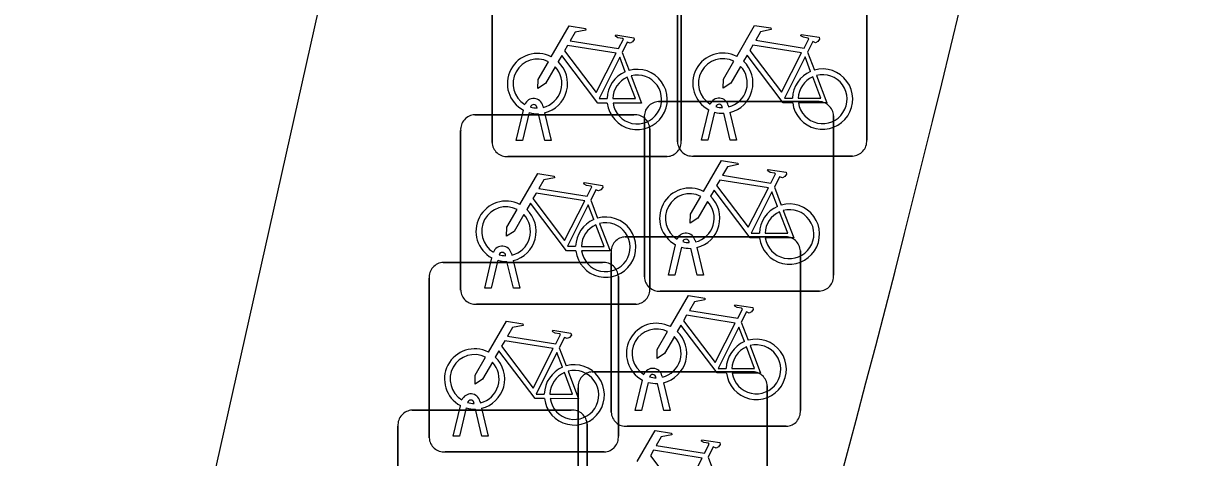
# Model space of a CAD drawing. Extents: x 160676 to 161153, y 383244 to 383713.
# Drawn here: x 161140.81 to 161146.94, y 383521.64 to 383523.93 of the extents above; entities that cross this region are included whole.
import ezdxf

# ---------------------------------------------------------------- set-up
doc = ezdxf.new("R2010")
doc.units = 0
for name, color, linetype in [('IMGEO_Fietsenrek', 7, 'Continuous'), ('IMGEO_Fietspad_gesloten', 7, 'Continuous'), ('IMGEO_Rijbaan_lokaal_gesloten', 7, 'Continuous')]:
    doc.layers.add(name, color=color, linetype=linetype)

msp = doc.modelspace()

# ---------------------------------------------------------------- linework, layer by layer
at = {"layer": 'IMGEO_Fietsenrek'}
for p, q in [((161143.2855, 383523.3029), (161143.2855, 383524.1438)), ((161143.2855, 383524.1438), (161143.2855, 383523.3029)), ((161144.2645, 383523.3049), (161144.2645, 383524.1458)), ((161144.2645, 383524.1458), (161144.2645, 383523.3049)), ((161144.2845, 383524.1531), (161144.2845, 383523.3122)), ((161144.2845, 383523.3122), (161144.2845, 383524.1531)), ((161145.2635, 383524.1551), (161145.2635, 383523.3142)), ((161145.2635, 383523.3142), (161145.2635, 383524.1551)), ((161143.9722, 383523.7772), (161144.0085, 383523.682)), ((161144.9512, 383523.7792), (161144.9875, 383523.684)), ((161143.5536, 383523.4954), (161143.5554, 383523.4875)), ((161144.1639, 383523.5175), (161145.0048, 383523.5175)), ((161145.0048, 383523.5175), (161144.1639, 383523.5175)), ((161144.5326, 383523.4974), (161144.5344, 383523.4895)), ((161143.1939, 383523.4485), (161144.0348, 383523.4485)), ((161144.0348, 383523.4485), (161143.1939, 383523.4485)), ((161143.4125, 383523.3123), (161143.4508, 383523.4723)), ((161143.4812, 383523.4601), (161143.4459, 383523.3123)), ((161143.5229, 383523.4839), (161143.5219, 383523.4882)), ((161143.564, 383523.3123), (161143.5301, 383523.454)), ((161143.5624, 383523.4583), (161143.5974, 383523.3123)), ((161144.0895, 383522.5929), (161144.0895, 383523.4338)), ((161144.0895, 383523.4338), (161144.0895, 383522.5929)), ((161144.3915, 383523.3143), (161144.4298, 383523.4743)), ((161144.4602, 383523.4621), (161144.4249, 383523.3143)), ((161144.5019, 383523.4859), (161144.5009, 383523.4902)), ((161144.543, 383523.3143), (161144.5091, 383523.456)), ((161144.5414, 383523.4603), (161144.5764, 383523.3143)), ((161145.0885, 383523.4431), (161145.0885, 383522.6022)), ((161145.0885, 383522.6022), (161145.0885, 383523.4431)), ((161144.1185, 383523.3741), (161144.1185, 383522.5332)), ((161144.1185, 383522.5332), (161144.1185, 383523.3741)), ((161143.1195, 383522.5239), (161143.1195, 383523.3648)), ((161143.1195, 383523.3648), (161143.1195, 383522.5239)), ((161143.4459, 383523.3123), (161143.4125, 383523.3123)), ((161143.5974, 383523.3123), (161143.564, 383523.3123)), ((161144.4249, 383523.3143), (161144.3915, 383523.3143)), ((161144.5764, 383523.3143), (161144.543, 383523.3143)), ((161144.2101, 383523.2285), (161143.3692, 383523.2285)), ((161143.3692, 383523.2285), (161144.2101, 383523.2285)), ((161145.1891, 383523.2305), (161144.3482, 383523.2305)), ((161144.3482, 383523.2305), (161145.1891, 383523.2305)), ((161144.7762, 383523.0672), (161144.8125, 383522.972)), ((161143.8062, 383522.9982), (161143.8425, 383522.903)), ((161143.9889, 383522.8045), (161144.8298, 383522.8045)), ((161144.8298, 383522.8045), (161143.9889, 383522.8045)), ((161144.2165, 383522.6023), (161144.2548, 383522.7623)), ((161144.3269, 383522.7739), (161144.3259, 383522.7782)), ((161144.3576, 383522.7854), (161144.3594, 383522.7775)), ((161143.3569, 383522.7049), (161143.3559, 383522.7092)), ((161143.3876, 383522.7164), (161143.3894, 383522.7085)), ((161143.9145, 383521.8799), (161143.9145, 383522.7208)), ((161143.9145, 383522.7208), (161143.9145, 383521.8799)), ((161144.2852, 383522.7501), (161144.2499, 383522.6023)), ((161144.368, 383522.6023), (161144.3341, 383522.744)), ((161144.3664, 383522.7483), (161144.4014, 383522.6023)), ((161144.9135, 383522.7301), (161144.9135, 383521.8892)), ((161144.9135, 383521.8892), (161144.9135, 383522.7301)), ((161143.0279, 383522.6695), (161143.8688, 383522.6695)), ((161143.8688, 383522.6695), (161143.0279, 383522.6695)), ((161143.2465, 383522.5333), (161143.2848, 383522.6933)), ((161143.3152, 383522.6811), (161143.2799, 383522.5333)), ((161143.398, 383522.5333), (161143.3641, 383522.675)), ((161143.3964, 383522.6793), (161143.4314, 383522.5333)), ((161142.9535, 383521.7449), (161142.9535, 383522.5858)), ((161142.9535, 383522.5858), (161142.9535, 383521.7449)), ((161143.9525, 383522.5951), (161143.9525, 383521.7542)), ((161143.9525, 383521.7542), (161143.9525, 383522.5951)), ((161144.2499, 383522.6023), (161144.2165, 383522.6023)), ((161144.4014, 383522.6023), (161144.368, 383522.6023)), ((161143.2799, 383522.5333), (161143.2465, 383522.5333)), ((161143.4314, 383522.5333), (161143.398, 383522.5333)), ((161145.0141, 383522.5185), (161144.1732, 383522.5185)), ((161144.1732, 383522.5185), (161145.0141, 383522.5185)), ((161144.0441, 383522.4495), (161143.2032, 383522.4495)), ((161143.2032, 383522.4495), (161144.0441, 383522.4495)), ((161144.6012, 383522.3542), (161144.6375, 383522.259)), ((161143.6402, 383522.2192), (161143.6765, 383522.124)), ((161143.8139, 383522.0925), (161144.6548, 383522.0925)), ((161144.6548, 383522.0925), (161143.8139, 383522.0925)), ((161144.0415, 383521.8893), (161144.0798, 383522.0493)), ((161144.1102, 383522.0371), (161144.0749, 383521.8893)), ((161144.1519, 383522.0609), (161144.1509, 383522.0652)), ((161144.193, 383521.8893), (161144.1591, 383522.031)), ((161144.1826, 383522.0724), (161144.1844, 383522.0645)), ((161144.1914, 383522.0353), (161144.2264, 383521.8893)), ((161143.7395, 383521.1679), (161143.7395, 383522.0088)), ((161143.7395, 383522.0088), (161143.7395, 383521.1679)), ((161144.7385, 383522.0181), (161144.7385, 383521.1772)), ((161144.7385, 383521.1772), (161144.7385, 383522.0181)), ((161143.0805, 383521.7543), (161143.1188, 383521.9143)), ((161143.1492, 383521.9021), (161143.1139, 383521.7543)), ((161143.1909, 383521.9259), (161143.1899, 383521.9302)), ((161143.2216, 383521.9374), (161143.2234, 383521.9295)), ((161143.2304, 383521.9003), (161143.2654, 383521.7543)), ((161142.8629, 383521.8905), (161143.7038, 383521.8905)), ((161143.7038, 383521.8905), (161142.8629, 383521.8905)), ((161143.232, 383521.7543), (161143.1981, 383521.896)), ((161144.0749, 383521.8893), (161144.0415, 383521.8893)), ((161144.2264, 383521.8893), (161144.193, 383521.8893)), ((161142.7885, 383520.9659), (161142.7885, 383521.8068)), ((161142.7885, 383521.8068), (161142.7885, 383520.9659)), ((161143.7875, 383521.8161), (161143.7875, 383520.9752)), ((161143.7875, 383520.9752), (161143.7875, 383521.8161)), ((161144.8391, 383521.8055), (161143.9982, 383521.8055)), ((161143.9982, 383521.8055), (161144.8391, 383521.8055)), ((161143.1139, 383521.7543), (161143.0805, 383521.7543)), ((161143.2654, 383521.7543), (161143.232, 383521.7543)), ((161143.8781, 383521.6705), (161143.0372, 383521.6705)), ((161143.0372, 383521.6705), (161143.8781, 383521.6705)), ((161144.4262, 383521.6422), (161144.4625, 383521.547))]:
    msp.add_line(p, q, dxfattribs=at)
for points in [[(161143.5981, 383523.7542), (161143.6928, 383523.9177), (161143.779, 383523.9039), (161143.7807, 383523.8952), (161143.7246, 383523.8843), (161143.6984, 383523.839), (161143.9536, 383523.7982)], [(161143.9536, 383523.7982), (161143.9786, 383523.847), (161143.9735, 383523.851), (161143.9503, 383523.8547), (161143.9376, 383523.8622), (161143.9366, 383523.8653), (161143.9388, 383523.8699), (161144.0336, 383523.8548), (161144.0359, 383523.8445), (161144.0265, 383523.8321), (161144.0141, 383523.8257), (161143.9996, 383523.8319), (161143.9722, 383523.7772)], [(161144.5771, 383523.7562), (161144.6718, 383523.9197), (161144.758, 383523.9059), (161144.7597, 383523.8972), (161144.7036, 383523.8863), (161144.6774, 383523.841), (161144.9326, 383523.8002)], [(161144.9326, 383523.8002), (161144.9576, 383523.849), (161144.9525, 383523.853), (161144.9293, 383523.8567), (161144.9166, 383523.8642), (161144.9156, 383523.8673), (161144.9178, 383523.8719), (161145.0126, 383523.8568), (161145.0149, 383523.8465), (161145.0055, 383523.8341), (161144.9931, 383523.8277), (161144.9786, 383523.8339), (161144.9512, 383523.7792)], [(161143.9407, 383523.773), (161143.6839, 383523.814), (161143.6672, 383523.7852), (161143.8342, 383523.5649), (161143.9407, 383523.773)], [(161144.9197, 383523.775), (161144.6629, 383523.816), (161144.6462, 383523.7872), (161144.8132, 383523.5669), (161144.9197, 383523.775)], [(161143.8938, 383523.5095), (161143.8441, 383523.5096), (161143.6534, 383523.7613), (161143.6344, 383523.7285)], [(161143.9887, 383523.675), (161143.9594, 383523.7518), (161143.85, 383523.5337), (161143.8927, 383523.5336)], [(161144.8728, 383523.5115), (161144.8231, 383523.5116), (161144.6324, 383523.7633), (161144.6134, 383523.7305)], [(161144.9677, 383523.677), (161144.9384, 383523.7538), (161144.829, 383523.5357), (161144.8717, 383523.5356)], [(161143.6188, 383523.7017), (161143.5672, 383523.6125), (161143.5273, 383523.5865), (161143.5285, 383523.634), (161143.583, 383523.7282)], [(161144.5978, 383523.7037), (161144.5462, 383523.6145), (161144.5063, 383523.5885), (161144.5075, 383523.636), (161144.562, 383523.7302)], [(161143.9227, 383523.5335), (161144.0426, 383523.5333), (161143.9994, 383523.6469)], [(161144.0192, 383523.6538), (161144.0742, 383523.5092), (161143.9241, 383523.5095)], [(161144.9017, 383523.5355), (161145.0216, 383523.5353), (161144.9784, 383523.6489)], [(161144.9982, 383523.6558), (161145.0532, 383523.5112), (161144.9031, 383523.5115)], [(161144.4021, 383523.0442), (161144.4968, 383523.2077), (161144.583, 383523.1939), (161144.5847, 383523.1852), (161144.5286, 383523.1743), (161144.5024, 383523.129), (161144.7576, 383523.0882)], [(161143.4321, 383522.9752), (161143.5268, 383523.1387), (161143.613, 383523.1249), (161143.6147, 383523.1162), (161143.5586, 383523.1053), (161143.5324, 383523.06), (161143.7876, 383523.0192)], [(161144.7576, 383523.0882), (161144.7826, 383523.137), (161144.7775, 383523.141), (161144.7543, 383523.1447), (161144.7416, 383523.1522), (161144.7406, 383523.1553), (161144.7428, 383523.1599), (161144.8376, 383523.1448), (161144.8399, 383523.1345), (161144.8305, 383523.1221), (161144.8181, 383523.1157), (161144.8036, 383523.1219), (161144.7762, 383523.0672)], [(161143.7876, 383523.0192), (161143.8126, 383523.068), (161143.8075, 383523.072), (161143.7843, 383523.0757), (161143.7716, 383523.0832), (161143.7706, 383523.0863), (161143.7728, 383523.0909), (161143.8676, 383523.0758), (161143.8699, 383523.0655), (161143.8605, 383523.0531), (161143.8481, 383523.0467), (161143.8336, 383523.0529), (161143.8062, 383522.9982)], [(161144.7447, 383523.063), (161144.4879, 383523.104), (161144.4712, 383523.0752), (161144.6382, 383522.8549), (161144.7447, 383523.063)], [(161143.7747, 383522.994), (161143.5179, 383523.035), (161143.5012, 383523.0062), (161143.6682, 383522.7859), (161143.7747, 383522.994)], [(161144.4228, 383522.9917), (161144.3712, 383522.9025), (161144.3313, 383522.8765), (161144.3325, 383522.924), (161144.387, 383523.0182)], [(161144.6978, 383522.7995), (161144.6481, 383522.7996), (161144.4574, 383523.0513), (161144.4384, 383523.0185)], [(161144.7927, 383522.965), (161144.7634, 383523.0418), (161144.654, 383522.8237), (161144.6967, 383522.8236)], [(161143.4528, 383522.9227), (161143.4012, 383522.8335), (161143.3613, 383522.8075), (161143.3625, 383522.855), (161143.417, 383522.9492)], [(161143.7278, 383522.7305), (161143.6781, 383522.7306), (161143.4874, 383522.9823), (161143.4684, 383522.9495)], [(161143.8227, 383522.896), (161143.7934, 383522.9728), (161143.684, 383522.7547), (161143.7267, 383522.7546)], [(161144.8232, 383522.9438), (161144.8782, 383522.7992), (161144.7281, 383522.7995)], [(161144.7267, 383522.8235), (161144.8466, 383522.8233), (161144.8034, 383522.9369)], [(161143.7567, 383522.7545), (161143.8766, 383522.7543), (161143.8334, 383522.8679)], [(161143.8532, 383522.8748), (161143.9082, 383522.7302), (161143.7581, 383522.7305)], [(161144.2271, 383522.3312), (161144.3218, 383522.4947), (161144.408, 383522.4809), (161144.4097, 383522.4722), (161144.3536, 383522.4613), (161144.3274, 383522.416), (161144.5826, 383522.3752)], [(161144.5697, 383522.35), (161144.3129, 383522.391), (161144.2962, 383522.3622), (161144.4632, 383522.1419), (161144.5697, 383522.35)], [(161144.5826, 383522.3752), (161144.6076, 383522.424), (161144.6025, 383522.428), (161144.5793, 383522.4317), (161144.5666, 383522.4392), (161144.5656, 383522.4423), (161144.5678, 383522.4469), (161144.6626, 383522.4318), (161144.6649, 383522.4215), (161144.6555, 383522.4091), (161144.6431, 383522.4027), (161144.6286, 383522.4089), (161144.6012, 383522.3542)], [(161143.2661, 383522.1962), (161143.3608, 383522.3597), (161143.447, 383522.3459), (161143.4487, 383522.3372), (161143.3926, 383522.3263), (161143.3664, 383522.281), (161143.6216, 383522.2402)], [(161144.5228, 383522.0865), (161144.4731, 383522.0866), (161144.2824, 383522.3383), (161144.2634, 383522.3055)], [(161144.6177, 383522.252), (161144.5884, 383522.3288), (161144.479, 383522.1107), (161144.5217, 383522.1106)], [(161143.6216, 383522.2402), (161143.6466, 383522.289), (161143.6415, 383522.293), (161143.6183, 383522.2967), (161143.6056, 383522.3042), (161143.6046, 383522.3073), (161143.6068, 383522.3119), (161143.7016, 383522.2968), (161143.7039, 383522.2865), (161143.6945, 383522.2741), (161143.6821, 383522.2677), (161143.6676, 383522.2739), (161143.6402, 383522.2192)], [(161144.2478, 383522.2787), (161144.1962, 383522.1895), (161144.1563, 383522.1635), (161144.1575, 383522.211), (161144.212, 383522.3052)], [(161143.6087, 383522.215), (161143.3519, 383522.256), (161143.3352, 383522.2272), (161143.5022, 383522.0069), (161143.6087, 383522.215)], [(161144.5517, 383522.1105), (161144.6716, 383522.1103), (161144.6284, 383522.2239)], [(161144.6482, 383522.2308), (161144.7032, 383522.0862), (161144.5531, 383522.0865)], [(161143.2868, 383522.1437), (161143.2352, 383522.0545), (161143.1953, 383522.0285), (161143.1965, 383522.076), (161143.251, 383522.1702)], [(161143.5618, 383521.9515), (161143.5121, 383521.9516), (161143.3214, 383522.2033), (161143.3024, 383522.1705)], [(161143.6567, 383522.117), (161143.6274, 383522.1938), (161143.518, 383521.9757), (161143.5607, 383521.9756)], [(161143.5907, 383521.9755), (161143.7106, 383521.9753), (161143.6674, 383522.0889)], [(161143.6872, 383522.0958), (161143.7422, 383521.9512), (161143.5921, 383521.9515)], [(161144.0521, 383521.6192), (161144.1468, 383521.7827), (161144.233, 383521.7689), (161144.2347, 383521.7602), (161144.1786, 383521.7493), (161144.1524, 383521.704), (161144.4076, 383521.6632)], [(161144.4076, 383521.6632), (161144.4326, 383521.712), (161144.4275, 383521.716), (161144.4043, 383521.7197), (161144.3916, 383521.7272), (161144.3906, 383521.7303), (161144.3928, 383521.7349), (161144.4876, 383521.7198), (161144.4899, 383521.7095), (161144.4805, 383521.6971), (161144.4681, 383521.6907), (161144.4536, 383521.6969), (161144.4262, 383521.6422)], [(161144.3947, 383521.638), (161144.1379, 383521.679), (161144.1212, 383521.6502), (161144.2882, 383521.4299), (161144.3947, 383521.638)]]:
    msp.add_lwpolyline(points, dxfattribs=at)
for centre, radius, start, end in [((161143.5251, 383523.6129), 0.159, 62.67661, 242.13685), ((161143.5251, 383523.6129), 0.129, 63.31916, 238.90302), ((161144.5041, 383523.6149), 0.159, 62.67661, 242.13685), ((161144.5041, 383523.6149), 0.129, 63.31916, 238.90302), ((161143.5251, 383523.6129), 0.129, 283.60429, 43.43025), ((161143.5251, 383523.6129), 0.159, 283.5766, 46.60424), ((161144.0517, 383523.5289), 0.159, 187.0065, 105.77075), ((161144.5041, 383523.6149), 0.129, 283.60429, 43.43025), ((161144.5041, 383523.6149), 0.159, 283.5766, 46.60424), ((161145.0307, 383523.5309), 0.159, 113.3408, 178.32165), ((161145.0307, 383523.5309), 0.159, 187.0065, 105.77075), ((161144.0517, 383523.5289), 0.159, 113.3408, 178.32165), ((161144.0517, 383523.5289), 0.129, 113.92302, 177.95563), ((161144.0517, 383523.5289), 0.129, 188.67146, 104.58832), ((161145.0307, 383523.5309), 0.129, 113.92302, 177.95563), ((161145.0307, 383523.5309), 0.129, 188.67146, 104.58832), ((161143.5049, 383523.4843), 0.0499, 12.8025, 158.69338), ((161143.5049, 383523.4843), 0.0174, 12.8025, 163.45023), ((161144.1672, 383523.4396), 0.0779, 92.4484, 184.28452), ((161144.1672, 383523.4396), 0.0779, 92.4484, 184.28452), ((161144.4839, 383523.4863), 0.0499, 12.8025, 158.69338), ((161144.4839, 383523.4863), 0.0174, 12.8025, 163.45023), ((161144.5041, 383523.6149), 0.129, 253.41502, 269.02044), ((161145.0106, 383523.4398), 0.0779, 2.4484, 94.28452), ((161145.0106, 383523.4398), 0.0779, 2.4484, 94.28452), ((161143.1972, 383523.3706), 0.0779, 92.4484, 184.28452), ((161143.1972, 383523.3706), 0.0779, 92.4484, 184.28452), ((161143.5251, 383523.6129), 0.159, 253.99666, 271.78671), ((161143.5251, 383523.6129), 0.129, 253.41502, 269.02044), ((161144.0406, 383523.3708), 0.0779, 2.4484, 94.28452), ((161144.0406, 383523.3708), 0.0779, 2.4484, 94.28452), ((161144.5041, 383523.6149), 0.159, 253.99666, 271.78671), ((161144.2068, 383523.3064), 0.0779, 272.4484, 4.28452), ((161144.2068, 383523.3064), 0.0779, 272.4484, 4.28452), ((161145.1858, 383523.3084), 0.0779, 272.4484, 4.28452), ((161145.1858, 383523.3084), 0.0779, 272.4484, 4.28452), ((161143.3634, 383523.3062), 0.0779, 182.4484, 274.28452), ((161143.3634, 383523.3062), 0.0779, 182.4484, 274.28452), ((161144.3424, 383523.3082), 0.0779, 182.4484, 274.28452), ((161144.3424, 383523.3082), 0.0779, 182.4484, 274.28452), ((161144.3291, 383522.9029), 0.159, 62.67661, 242.13685), ((161144.3291, 383522.9029), 0.129, 63.31916, 238.90302), ((161144.3291, 383522.9029), 0.159, 283.5766, 46.60424), ((161143.3591, 383522.8339), 0.159, 62.67661, 242.13685), ((161143.3591, 383522.8339), 0.129, 63.31916, 238.90302), ((161143.3591, 383522.8339), 0.159, 283.5766, 46.60424), ((161144.3291, 383522.9029), 0.129, 283.60429, 43.43025), ((161144.8557, 383522.8189), 0.159, 113.3408, 178.32165), ((161144.8557, 383522.8189), 0.159, 187.0065, 105.77075), ((161144.8557, 383522.8189), 0.129, 188.67146, 104.58832), ((161143.3591, 383522.8339), 0.129, 283.60429, 43.43025), ((161143.8857, 383522.7499), 0.159, 113.3408, 178.32165), ((161143.8857, 383522.7499), 0.159, 187.0065, 105.77075), ((161143.8857, 383522.7499), 0.129, 188.67146, 104.58832), ((161144.8557, 383522.8189), 0.129, 113.92302, 177.95563), ((161143.8857, 383522.7499), 0.129, 113.92302, 177.95563), ((161144.3089, 383522.7743), 0.0499, 12.8025, 158.69338), ((161143.9922, 383522.7266), 0.0779, 92.4484, 184.28452), ((161143.9922, 383522.7266), 0.0779, 92.4484, 184.28452), ((161144.3089, 383522.7743), 0.0174, 12.8025, 163.45023), ((161144.3291, 383522.9029), 0.129, 253.41502, 269.02044), ((161144.8356, 383522.7268), 0.0779, 2.4484, 94.28452), ((161144.8356, 383522.7268), 0.0779, 2.4484, 94.28452), ((161143.3389, 383522.7053), 0.0499, 12.8025, 158.69338), ((161143.3389, 383522.7053), 0.0174, 12.8025, 163.45023), ((161143.3591, 383522.8339), 0.129, 253.41502, 269.02044), ((161144.3291, 383522.9029), 0.159, 253.99666, 271.78671), ((161143.0312, 383522.5916), 0.0779, 92.4484, 184.28452), ((161143.0312, 383522.5916), 0.0779, 92.4484, 184.28452), ((161143.3591, 383522.8339), 0.159, 253.99666, 271.78671), ((161143.8746, 383522.5918), 0.0779, 2.4484, 94.28452), ((161143.8746, 383522.5918), 0.0779, 2.4484, 94.28452), ((161144.1674, 383522.5962), 0.0779, 182.4484, 274.28452), ((161144.1674, 383522.5962), 0.0779, 182.4484, 274.28452), ((161145.0108, 383522.5964), 0.0779, 272.4484, 4.28452), ((161145.0108, 383522.5964), 0.0779, 272.4484, 4.28452), ((161143.1974, 383522.5272), 0.0779, 182.4484, 274.28452), ((161143.1974, 383522.5272), 0.0779, 182.4484, 274.28452), ((161144.0408, 383522.5274), 0.0779, 272.4484, 4.28452), ((161144.0408, 383522.5274), 0.0779, 272.4484, 4.28452), ((161144.1541, 383522.1899), 0.159, 62.67661, 242.13685), ((161144.1541, 383522.1899), 0.129, 63.31916, 238.90302), ((161144.1541, 383522.1899), 0.129, 283.60429, 43.43025), ((161144.1541, 383522.1899), 0.159, 283.5766, 46.60424), ((161143.1931, 383522.0549), 0.159, 62.67661, 242.13685), ((161144.6807, 383522.1059), 0.159, 113.3408, 178.32165), ((161144.6807, 383522.1059), 0.159, 187.0065, 105.77075), ((161144.6807, 383522.1059), 0.129, 113.92302, 177.95563), ((161144.6807, 383522.1059), 0.129, 188.67146, 104.58832), ((161143.1931, 383522.0549), 0.129, 63.31916, 238.90302), ((161143.1931, 383522.0549), 0.129, 283.60429, 43.43025), ((161143.1931, 383522.0549), 0.159, 283.5766, 46.60424), ((161143.7197, 383521.9709), 0.159, 113.3408, 178.32165), ((161143.7197, 383521.9709), 0.159, 187.0065, 105.77075), ((161143.7197, 383521.9709), 0.129, 113.92302, 177.95563), ((161143.7197, 383521.9709), 0.129, 188.67146, 104.58832), ((161143.8172, 383522.0146), 0.0779, 92.4484, 184.28452), ((161143.8172, 383522.0146), 0.0779, 92.4484, 184.28452), ((161144.1339, 383522.0613), 0.0499, 12.8025, 158.69338), ((161144.6606, 383522.0148), 0.0779, 2.4484, 94.28452), ((161144.6606, 383522.0148), 0.0779, 2.4484, 94.28452), ((161144.1541, 383522.1899), 0.159, 253.99666, 271.78671), ((161144.1339, 383522.0613), 0.0174, 12.8025, 163.45023), ((161144.1541, 383522.1899), 0.129, 253.41502, 269.02044), ((161143.1729, 383521.9263), 0.0499, 12.8025, 158.69338), ((161143.1931, 383522.0549), 0.159, 253.99666, 271.78671), ((161143.1729, 383521.9263), 0.0174, 12.8025, 163.45023), ((161143.1931, 383522.0549), 0.129, 253.41502, 269.02044), ((161142.8662, 383521.8126), 0.0779, 92.4484, 184.28452), ((161142.8662, 383521.8126), 0.0779, 92.4484, 184.28452), ((161143.7096, 383521.8128), 0.0779, 2.4484, 94.28452), ((161143.7096, 383521.8128), 0.0779, 2.4484, 94.28452), ((161143.9924, 383521.8832), 0.0779, 182.4484, 274.28452), ((161143.9924, 383521.8832), 0.0779, 182.4484, 274.28452), ((161144.8358, 383521.8834), 0.0779, 272.4484, 4.28452), ((161144.8358, 383521.8834), 0.0779, 272.4484, 4.28452), ((161143.0314, 383521.7482), 0.0779, 182.4484, 274.28452), ((161143.0314, 383521.7482), 0.0779, 182.4484, 274.28452), ((161143.8748, 383521.7484), 0.0779, 272.4484, 4.28452), ((161143.8748, 383521.7484), 0.0779, 272.4484, 4.28452)]:
    msp.add_arc(centre, radius, start, end, dxfattribs=at)
at = {"layer": 'IMGEO_Fietspad_gesloten'}
msp.add_lwpolyline([(161144.787, 383534.78), (161144.681, 383534.308), (161141.546, 383520.345)], dxfattribs=at)
msp.add_arc((160839.8476, 383594.1978), 308.566, 343.907753, 347.99577, dxfattribs=at)
at = {"layer": 'IMGEO_Rijbaan_lokaal_gesloten'}
msp.add_arc((161059.014, 383544.7677), 89.1916, 341.966262, 350.32879, dxfattribs=at)

doc.saveas('drawing.dxf')
